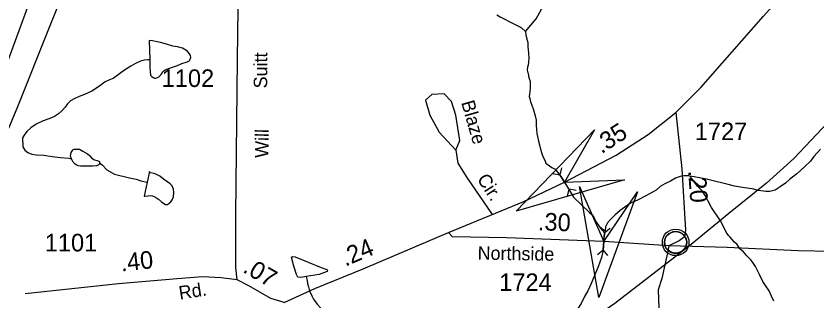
# Model space of a CAD drawing. Extents: x 2056842 to 2160602, y 826753 to 1016856.
# Drawn here: x 2070045 to 2075723, y 849266 to 851288 of the extents above; entities that cross this region are included whole.
import ezdxf

# ---------------------------------------------------------------- set-up
doc = ezdxf.new("R2010")
doc.units = 0
for name, color, linetype in [('Exist Civil Demographics Community CELL', 7, 'Continuous'), ('Exist Hydrographic Creek Single Shore', 7, 'Continuous'), ('Exist Hydrographic Misc Water Feature', 7, 'Continuous'), ('Exist Railroad Mainline', 7, 'Continuous'), ('Exist Road Non-System Type 51', 7, 'Continuous'), ('Exist Road Non-System Type 51 Label', 7, 'Continuous'), ('Exist Road Primary Interstate Divided Center Attributed', 7, 'Continuous'), ('Exist Road Primary US Attributed', 7, 'Continuous'), ('Exist Road Primary US Mileage Hundredths English Label', 7, 'Continuous'), ('Exist Road Secondary Mileage Hundredths English Label', 7, 'Continuous'), ('Exist Road Secondary Structure Culvert Attributed CELL', 7, 'Continuous'), ('Exist Road Secondary Structure Culvert CELL', 7, 'Continuous'), ('Exist Road Secondary Type 20 Attributed', 7, 'Continuous'), ('Exist Road Secondary Type 51 Attributed', 7, 'Continuous'), ('Exist Road Secondary Type 51 Label', 7, 'Continuous'), ('Exist Road Secondary Type 51 Number Label', 7, 'Continuous')]:
    doc.layers.add(name, color=color, linetype=linetype)

msp = doc.modelspace()

# ---------------------------------------------------------------- linework, layer by layer
at = {"layer": 'Exist Civil Demographics Community CELL'}
msp.add_lwpolyline([(2074643.4, 849694.3), (2074644.4, 849699.9), (2074646.2, 849706.5), (2074649.1, 849713.7), (2074652, 849719.4), (2074655.3, 849725.1), (2074659.1, 849730.3), (2074663.1, 849734.6), (2074667.7, 849739.2), (2074673.2, 849743.8), (2074678.6, 849747.5), (2074683.5, 849750.4), (2074688.6, 849752.8), (2074694, 849755.1), (2074699.6, 849756.9), (2074704, 849758.1), (2074708.8, 849758.8), (2074713, 849759.5), (2074719.3, 849759.8), (2074723.8, 849759.7), (2074729.4, 849759.4), (2074734.3, 849758.7), (2074739.2, 849757.7), (2074744.2, 849756.3), (2074749.4, 849754.4), (2074756.1, 849751.4), (2074762.3, 849748), (2074767.4, 849744.4), (2074772.5, 849740.4), (2074775.9, 849737.3), (2074780, 849732.9), (2074783.8, 849728.2), (2074786.9, 849723.6), (2074790, 849718.6), (2074792.5, 849713.4), (2074794.5, 849708.4), (2074796.1, 849703.4), (2074797.4, 849698.8), (2074798.5, 849692.7), (2074799.1, 849688), (2074799.4, 849682), (2074799.2, 849676.3), (2074798.6, 849670.6), (2074797.7, 849665.1), (2074796, 849658.9), (2074794.1, 849653.1), (2074791.8, 849648), (2074788.7, 849642), (2074785.4, 849636.7), (2074782, 849632), (2074777.7, 849627.3), (2074772.4, 849622.3), (2074767.4, 849618.2), (2074762.4, 849614.7), (2074758.1, 849612.2), (2074751.3, 849609), (2074744.1, 849606.3), (2074738.2, 849604.8), (2074731.6, 849603.5), (2074727.1, 849603), (2074722.7, 849602.8), (2074717.1, 849602.8), (2074712.8, 849603.2), (2074707.2, 849603.9), (2074701.2, 849605.2), (2074696.6, 849606.5), (2074691.5, 849608.4), (2074686.9, 849610.4), (2074683, 849612.7), (2074676.2, 849616.7), (2074670.6, 849621), (2074665.7, 849625.5), (2074661.2, 849630.3), (2074658, 849634.3), (2074655.1, 849638.5), (2074651, 849645.6), (2074649.2, 849649.1), (2074647.5, 849653.1), (2074644.9, 849661.3), (2074643.4, 849668.4), (2074642.7, 849673.5), (2074642.4, 849679.9), (2074642.3, 849684.6), (2074642.9, 849691)], close=True, dxfattribs=at)
for centre, radius in [((2074721, 849681.9), 94.3), ((2074720.7, 849682.2), 76.7)]:
    msp.add_circle(centre, radius, dxfattribs=at)
at = {"layer": 'Exist Hydrographic Creek Single Shore'}
for points in [[(2073454.1, 851295.8), (2073475.8, 851283.6), (2073505.9, 851267.7), (2073540, 851249.9), (2073573.8, 851233.8), (2073601.7, 851218.3), (2073620, 851208.2), (2073627.9, 851204.2), (2073655.8, 851178)], [(2073655.8, 851178), (2073658.3, 851154.1), (2073664.2, 851134.1), (2073667.9, 851118.1), (2073672.2, 851100), (2073673.9, 851070.2), (2073678.4, 851028.1), (2073680.2, 850990.1), (2073678.2, 850960.4), (2073674.5, 850940.3), (2073670.4, 850924.2), (2073668.3, 850906.3), (2073670.2, 850892.2), (2073674.5, 850882.2), (2073678.4, 850862.1), (2073682.7, 850844), (2073688.6, 850826.1), (2073688.8, 850802.2), (2073688.6, 850776.2), (2073686.8, 850752.1), (2073684.7, 850734.2), (2073682.5, 850718.3), (2073686.6, 850702.2), (2073692.7, 850680.3), (2073701.2, 850656.3), (2073712.8, 850622.4), (2073724.9, 850580.4), (2073731.1, 850550.2), (2073733.1, 850514.3), (2073735, 850482.3), (2073737, 850454.4), (2073741.5, 850432.2), (2073749.3, 850400.6), (2073757.3, 850364.5), (2073763.5, 850344.5), (2073769.6, 850320.4), (2073779.5, 850290.6), (2073793.4, 850264.5), (2073801.6, 850244.6), (2073843.4, 850213.7), (2073867.1, 850200.6), (2073909.2, 850147.8), (2073932.6, 850109.6)], [(2075748.4, 850343.8), (2075700.6, 850291.8), (2075676.6, 850257.7), (2075637, 850219.4), (2075579, 850169), (2075529, 850127.1), (2075499, 850102.8), (2075461.3, 850074.9), (2075425.2, 850052.7), (2075407.2, 850048.6), (2075387.5, 850042.6), (2075359.4, 850042.4), (2075307.1, 850050.4), (2075263.2, 850062.3), (2075209.3, 850070.1), (2075137.3, 850081.8), (2075093, 850091.8), (2075046.9, 850105.6), (2074997.1, 850117.3), (2074939.1, 850129.3), (2074900.9, 850137.1), (2074851.1, 850146.7), (2074821.1, 850152.9)], [(2074821.1, 850152.9), (2074815, 850154.6), (2074778.9, 850154.8), (2074753.3, 850148.6), (2074720.9, 850138.5), (2074685, 850116.3), (2074643.4, 850098.3), (2074611.4, 850078), (2074581.6, 850052), (2074557.7, 850037.8), (2074513.6, 850015.7), (2074449.6, 849981.6), (2074399.6, 849959.5), (2074359.8, 849931.5), (2074328, 849909.2), (2074290.1, 849875.1), (2074258.3, 849845.1), (2074238, 849820.9), (2074224, 849791), (2074220.1, 849764.8)], [(2075416, 849265), (2075399.4, 849300.8), (2075383.8, 849338.9), (2075357.4, 849376.5), (2075339.3, 849404.4), (2075314.9, 849454.3), (2075287, 849510.5), (2075266.9, 849538.3), (2075252.8, 849558.3), (2075224.7, 849586.1), (2075202.7, 849614.2), (2075176.5, 849636), (2075156.4, 849665.9), (2075138.2, 849684), (2075122.6, 849701.8), (2075106.4, 849719.7), (2075096.5, 849731.7), (2075086.1, 849743.9), (2075080.1, 849753.7), (2075061.9, 849789.7), (2075039.9, 849833.6), (2074973.9, 849929.3), (2074951.4, 849973.2), (2074939.7, 849997), (2074929.4, 850015.1), (2074917.3, 850031.2), (2074907.7, 850047.3), (2074875.5, 850080.9), (2074863.2, 850097), (2074841.2, 850128.7), (2074825.2, 850147), (2074821.1, 850152.9)], [(2074220.1, 849764.8), (2074212.8, 849714.8), (2074211.6, 849688.3), (2074207, 849626.8), (2074194.9, 849575.1), (2074171.1, 849508.9), (2074141.4, 849434.7), (2074121.3, 849390.7), (2074097.7, 849338.6), (2074075.8, 849296.6), (2074052.2, 849248.6), (2074027.8, 849212.5), (2073974.3, 849158.2), (2073954, 849144.2)]]:
    msp.add_lwpolyline(points, dxfattribs=at)
at = {"layer": 'Exist Hydrographic Misc Water Feature'}
for points in [[(2073655.8, 851178), (2073732.5, 851268.8), (2073832.3, 851450.5), (2073940.4, 851559.8)], [(2070992.8, 850977.3), (2070992.6, 850923.3), (2070994.9, 850893.4), (2070999, 850869.2), (2071007.2, 850859.5), (2071016.8, 850851.5), (2071026.7, 850847.1), (2071034.9, 850847.5), (2071047, 850851.4), (2071057, 850857.6), (2071072.8, 850873.4), (2071084.7, 850891.5), (2071092.9, 850899.6), (2071102.7, 850905.4), (2071124.9, 850915.4), (2071152.8, 850925.4), (2071188.9, 850937.4), (2071220.4, 850951.6), (2071250.6, 850961.7), (2071268.6, 850967.9), (2071274.8, 850973.8), (2071278.7, 850981.8), (2071282.8, 850993.7), (2071280.5, 851007.9), (2071274.8, 851019.7), (2071262.7, 851033.7), (2071248.5, 851045.6), (2071224.5, 851059.8), (2071190.5, 851069.4), (2071156.5, 851075.4), (2071110.5, 851087.6), (2071068.3, 851099.3), (2071034.4, 851107.3), (2071012.3, 851113.1), (2070988.5, 851115.1), (2070992.8, 850977.3)], [(2070992.8, 850977.3), (2070978.7, 850977.4), (2070954.7, 850975.3), (2070926.4, 850967), (2070892.8, 850951), (2070858.7, 850933.1), (2070812.8, 850904.7), (2070733, 850844.6), (2070706.8, 850834.8), (2070676.8, 850820.7), (2070629.1, 850786.5), (2070581.3, 850754.4), (2070531.3, 850730.3), (2070493.3, 850716.2), (2070461.3, 850702.4), (2070431.4, 850686.2), (2070409.5, 850664.1), (2070393.5, 850642.1), (2070373.2, 850620), (2070345.5, 850594.2), (2070317.4, 850576.1), (2070283.8, 850560.1), (2070237.6, 850544), (2070187.8, 850519.9), (2070149.9, 850493.6), (2070121.6, 850469.9), (2070101.9, 850443.7), (2070091.8, 850423.7), (2070090, 850409.8), (2070092, 850373.8), (2070093.9, 850359.7), (2070108.2, 850335.6), (2070128.1, 850319.6), (2070155.8, 850307.7), (2070188, 850302), (2070242.1, 850299.9), (2070302, 850292), (2070360, 850284), (2070418.3, 850278.5), (2070438.4, 850274.2)], [(2070438.4, 850274.2), (2070432, 850294.2), (2070432.2, 850308.4), (2070435.9, 850320.4), (2070444.1, 850334.2), (2070448.2, 850338.4), (2070457.8, 850342.2), (2070465.8, 850344.3), (2070475.9, 850344.3), (2070484.1, 850344.3), (2070493.9, 850342.4), (2070517.7, 850330.3), (2070552, 850310.5), (2070566.1, 850298.7), (2070580.1, 850282.7), (2070596.3, 850270.5), (2070602, 850266.8), (2070620, 850262.9), (2070632.1, 850258.6), (2070636, 850254.7), (2070636.2, 850242.6)], [(2070636.2, 850242.6), (2070634, 850234.8), (2070627.8, 850230.8), (2070614.1, 850224.4), (2070586.2, 850222.6), (2070553.8, 850222.6), (2070501.9, 850222.3), (2070486.1, 850224.3), (2070476.1, 850230.3), (2070463.8, 850236.2), (2070450.1, 850250.5), (2070438.4, 850274.2)], [(2070636.2, 850242.6), (2070644, 850240.6), (2070658.2, 850228.7), (2070688.1, 850196.9), (2070743.9, 850165), (2070850.1, 850139.1), (2070896, 850129.3), (2070930.1, 850119.3), (2070974.4, 850109.3)], [(2070974.4, 850109.3), (2070952.6, 850009.2), (2070958.6, 850009.1), (2070982.2, 850013.2), (2070998.4, 850013.6), (2071012.5, 850011.4), (2071024.6, 850007.6), (2071040.4, 849997.5), (2071054.3, 849987.6), (2071076.5, 849969.6), (2071086.5, 849961.6), (2071104.6, 849951.6), (2071118.5, 849949.5), (2071142.3, 849969.8), (2071150.5, 849983.6), (2071160.1, 850005.6), (2071164.5, 850035.9), (2071160.4, 850059.6), (2071152.4, 850083.6), (2071138.2, 850097.4), (2071120.2, 850109.5), (2071090.2, 850131.5), (2071064.2, 850151.3), (2071040.4, 850163.4), (2071024.4, 850169.5), (2070998.2, 850175.5), (2070994.3, 850177.3), (2070990, 850185.3), (2070974.4, 850109.3)], [(2073932.6, 850109.6), (2073996.2, 850002.8), (2074110, 849894.7), (2074129.9, 849876.3), (2074142.2, 849855), (2074152.1, 849832.8), (2074164.4, 849814.7), (2074178.3, 849796.7), (2074192, 849784.9), (2074200.5, 849778.7), (2074210.5, 849772.8), (2074220.1, 849764.8)], [(2072102.3, 849439), (2072064, 849432.6), (2072042.2, 849435.2), (2072032, 849453.1), (2072014.1, 849513.3), (2071998.7, 849576), (2072006.4, 849582.4), (2072024.3, 849579.8), (2072116.4, 849541.4), (2072207.2, 849503), (2072248.2, 849489), (2072253.3, 849483.8), (2072250.7, 849474.9), (2072194.4, 849454.4), (2072102.3, 849439)], [(2072102.3, 849439), (2072109.1, 849411.4), (2072111.6, 849389.5), (2072117.3, 849365.5), (2072125.3, 849337.5), (2072141.3, 849303.4), (2072153.6, 849279.7), (2072179.9, 849243.6), (2072205.7, 849215.8), (2072235.8, 849189.7), (2072271.7, 849159.9), (2072316, 849128), (2072362.2, 849097.9), (2072396.2, 849078.1), (2072418.1, 849064.3), (2072645.5, 848889.3)]]:
    msp.add_lwpolyline(points, dxfattribs=at)
at = {"layer": 'Exist Railroad Mainline'}
for points in [[(2075801.2, 850534.9), (2075557.7, 850278.3), (2075364.1, 850101.9), (2075098.6, 849887.3), (2074819, 849657.3)], [(2074819, 849657.3), (2074289.2, 849247.4), (2073784.9, 848899.5), (2072881.1, 848266.5), (2072124.6, 847708.6), (2071612.4, 847335.7), (2071462, 847191.5), (2071361.8, 847078.7), (2071220.8, 846868.7), (2071089.2, 846564.7), (2071023.4, 846314), (2070970.2, 845975.5), (2070948.3, 845505.4), (2070929.6, 844852.6)]]:
    msp.add_lwpolyline(points, dxfattribs=at)
at = {"layer": 'Exist Road Non-System Type 51'}
for points in [[(2073162.1, 850337.1), (2073191.2, 850405.1), (2073162.1, 850585.1), (2073132.9, 850682.4), (2073079.4, 850735.9), (2072992, 850731), (2072948.2, 850692.1), (2072977.4, 850585.1), (2073045.4, 850463.5), (2073162.1, 850337.1), (2073176.6, 850244.6), (2073239.8, 850142.5)], [(2073239.8, 850142.5), (2073420.6, 849879.9)]]:
    msp.add_lwpolyline(points, dxfattribs=at)
at = {"layer": 'Exist Road Primary Interstate Divided Center Attributed'}
for points in [[(2074216.7, 860970.1), (2074021.5, 860500.2), (2073815.4, 859976.4), (2073622, 859511.9), (2073427.7, 859049.2), (2073236.9, 858626.2), (2073074.9, 858266.1), (2072932.8, 857987.1), (2072657.5, 857398.4), (2072403.7, 856861.9), (2072139.2, 856303.8), (2071877.4, 855733.1), (2071579.6, 855101.2), (2071273.6, 854409.9), (2071085.6, 853904), (2070902.9, 853421.6), (2070686.1, 852841.9), (2070467.5, 852262.2), (2070294.7, 851822.9), (2070133.7, 851371), (2069899.7, 850739.1), (2069637, 850017.2), (2069432.9, 849467.8)], [(2069680.8, 849743), (2069779.1, 849984.8), (2070052.7, 850634.7), (2070292, 851232.4), (2070483.7, 851707.7), (2070694.2, 852193.8), (2070934.4, 852778.9), (2071174.7, 853363.9), (2071371.7, 853832), (2071631.7, 854462.1), (2071899.9, 855124.6), (2072109.5, 855623.3), (2072403.7, 856334.4), (2072634.1, 856897.9), (2072835.6, 857393), (2073048, 857895.2), (2073172.1, 858176.1), (2073332.3, 858582.9), (2073503.2, 859015), (2073695.8, 859472.3), (2073907.2, 860005.2), (2074093.5, 860476.8), (2074268.9, 860894.5)]]:
    msp.add_lwpolyline(points, dxfattribs=at)
at = {"layer": 'Exist Road Primary US Attributed'}
for points in [[(2074721.4, 850602.9), (2074899.4, 850780.9), (2075344.4, 851287.8), (2075732.3, 851722.7), (2076150.3, 852191.9), (2076286.3, 852339.4), (2076615, 852720.3), (2076834.1, 852966.6), (2077111.9, 853261.2), (2077281.2, 853452.4), (2077468.6, 853674.3), (2077737.6, 853974.6), (2077917.8, 854165.3), (2078027.3, 854303)], [(2073109.6, 849750.8), (2073643.9, 849972.7), (2073932.6, 850109.6), (2074299.7, 850300.5), (2074526.1, 850447.1), (2074721.4, 850602.9)], [(2071946, 849254.6), (2072162.6, 849354.9), (2072506.3, 849495.2), (2073109.6, 849750.8)]]:
    msp.add_lwpolyline(points, dxfattribs=at)
at = {"layer": 'Exist Road Secondary Structure Culvert Attributed CELL'}
for points in [[(2074358.7, 850124.9), (2073590.1, 849903), (2074144.8, 850479.4), (2073932.6, 850109.6)], [(2074450.6, 850041.4), (2074176.4, 849289.8), (2074038.1, 850077.8), (2074211.6, 849688.3)]]:
    msp.add_lwpolyline(points, close=True, dxfattribs=at)
at = {"layer": 'Exist Road Secondary Structure Culvert CELL'}
for p, q in [((2073912.2, 850209.8), (2073900, 850160.5)), ((2073850.1, 850170), (2073900, 850160.5)), ((2073965.2, 850058.7), (2073900, 850160.5)), ((2073953, 850009.4), (2073965.2, 850058.7)), ((2074015.1, 850049.2), (2073965.2, 850058.7)), ((2074183.8, 849786.7), (2074217.2, 849748.5)), ((2074257.2, 849779.8), (2074217.2, 849748.5)), ((2074205.9, 849628.1), (2074217.2, 849748.5)), ((2074165.9, 849596.8), (2074205.9, 849628.1)), ((2074239.3, 849589.9), (2074205.9, 849628.1))]:
    msp.add_line(p, q, dxfattribs=at)
at = {"layer": 'Exist Road Secondary Type 20 Attributed'}
msp.add_lwpolyline([(2071613.2, 849416.2), (2071497.9, 849430.7), (2071366, 849437), (2071186.4, 849423.5), (2070771.5, 849386.6), (2070110.1, 849316.5)], dxfattribs=at)
at = {"layer": 'Exist Road Secondary Type 51 Attributed'}
for points in [[(2071613.2, 849416.2), (2071601.8, 849503.5), (2071603.9, 849877.6), (2071615.3, 850980.2), (2071626.7, 851883.2), (2071642.3, 853008.7), (2071652.7, 853120.9), (2071694.2, 853243.5), (2071783.5, 853384.9), (2071932, 853581.3), (2072042.1, 853693.5), (2072156.3, 853795.4), (2072291.3, 853907.6), (2072403.5, 854009.4), (2072643.4, 854291.1), (2072784.6, 854490.6), (2072871.8, 854681.8), (2073003.7, 855196.2)], [(2074721.4, 850602.9), (2074763.7, 850204.5), (2074790, 849768.7), (2074783.9, 849720.2), (2074745.5, 849691.9), (2074671.7, 849658.5)], [(2074671.7, 849658.5), (2074211.6, 849688.3), (2073521.9, 849714.4), (2073138.7, 849721.7), (2073109.6, 849750.8)], [(2074671.7, 849658.5), (2074663.6, 849608), (2074644.4, 849522.5), (2074622.1, 849425.5), (2074597.8, 849344.5), (2074604, 849153.3), (2074618.6, 848849.8), (2074623.7, 848453.9), (2074605.1, 847803.4), (2074593.6, 847440.7), (2074572.9, 847338.8), (2074535.5, 847259.9), (2074417.1, 847135.2), (2073867.7, 846543.9), (2073685.5, 846345.9)], [(2078779.7, 848824.9), (2078514.9, 848812.4), (2077943.7, 848793.7), (2077608.3, 848786.4), (2077487.9, 848803.1), (2077300.9, 848859.2), (2077068.3, 848990.1), (2076800.4, 849139.8), (2076462.9, 849344.5), (2076082.8, 849546.1), (2075945.7, 849596), (2075823.2, 849616.8), (2075588.5, 849623), (2075086.9, 849644.8), (2074671.7, 849658.5)], [(2071946, 849254.6), (2071850, 849284.2), (2071695.2, 849373.6), (2071613.2, 849416.2)]]:
    msp.add_lwpolyline(points, dxfattribs=at)

# ---------------------------------------------------------------- texts
at = {"layer": 'Exist Road Non-System Type 51 Label'}
for s, rotation, p in [('Blaze', 286.0463, (2073199.5, 850674.9)), ('Cir.', 302.8165, (2073309.2, 850131.5))]:
    msp.add_text(s, height=95, rotation=rotation, dxfattribs=at).set_placement(p)
at = {"layer": 'Exist Road Primary US Mileage Hundredths English Label'}
for s, rotation, p in [('.35', 32.9125, (2074194.9, 850307.1)), ('.24', 22.9624, (2072378.8, 849509))]:
    msp.add_text(s, height=125, rotation=rotation, dxfattribs=at).set_placement(p)
at = {"layer": 'Exist Road Secondary Mileage Hundredths English Label'}
for s, rotation, p in [('.20', 274.2057, (2074809, 850190.4)), ('.30', 357.8274, (2073742.6, 849768.6)), ('.40', 6.0438, (2070791.6, 849475)), ('.07', 329.99, (2071645.5, 849474.5))]:
    msp.add_text(s, height=125, rotation=rotation, dxfattribs=at).set_placement(p)
at = {"layer": 'Exist Road Secondary Type 51 Label'}
for s, rotation, p in [('Suitt', 89.6146, (2071824.8, 850774.6)), ('Will', 89.1079, (2071833.5, 850280.8)), ('Northside', 359.1201, (2073316.4, 849559.6)), ('Rd.', 8.744, (2071206, 849275.5))]:
    msp.add_text(s, height=95, rotation=rotation, dxfattribs=at).set_placement(p)
at = {"layer": 'Exist Road Secondary Type 51 Number Label'}
for s, p in [('1102', (2071077.4, 850784.5)), ('1727', (2074856.5, 850407.3)), ('1101', (2070248.5, 849617.6)), ('1724', (2073470, 849336.5))]:
    msp.add_text(s, height=125, dxfattribs=at).set_placement(p)

doc.saveas('drawing.dxf')
